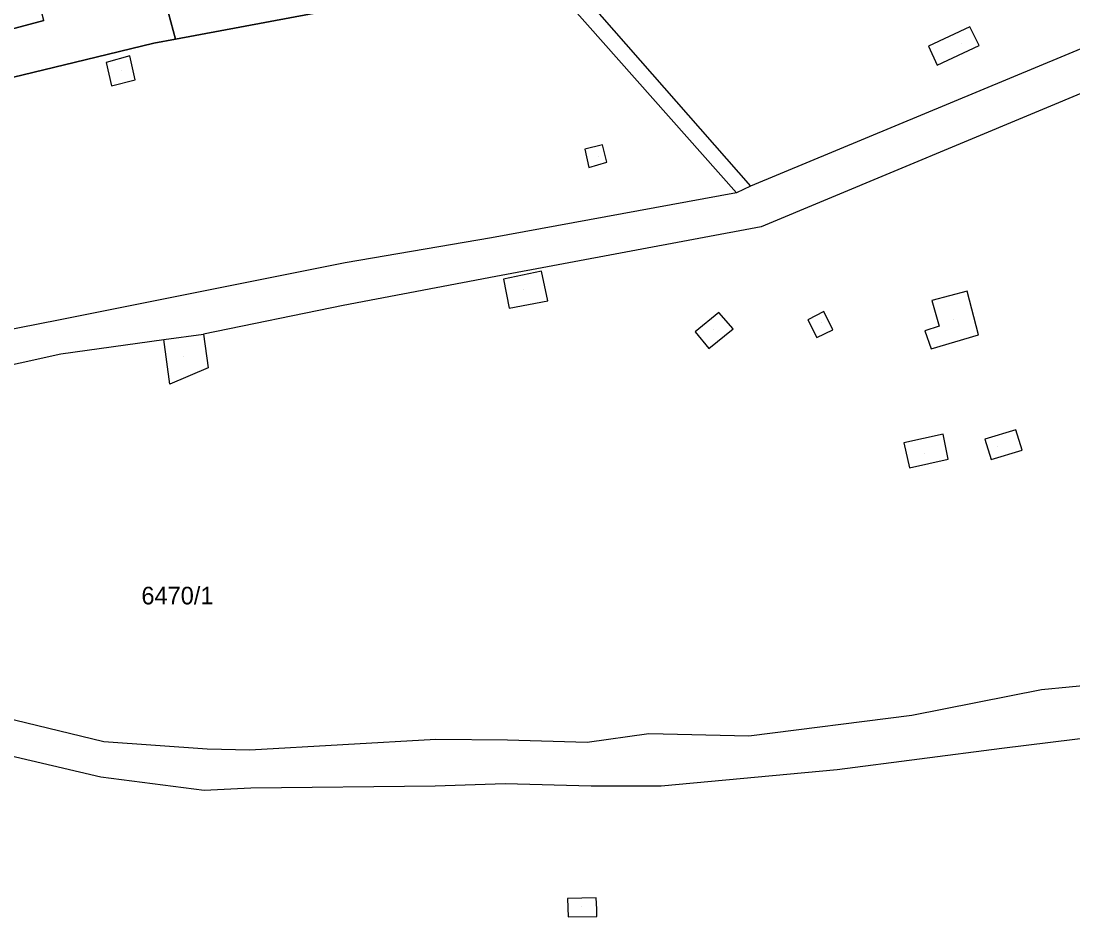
# Model space of a CAD drawing. Extents: x -266199 to -261993, y -1239047 to -1235108.
# Drawn here: x -263673.7 to -263554.4, y -1235859.5 to -1235757.7 of the extents above; entities that cross this region are included whole.
import ezdxf

# ---------------------------------------------------------------- set-up
doc = ezdxf.new("R2010")
doc.units = 0
for name, color, linetype in [('body_kn', 7, 'Continuous'), ('kladpar_druhypozemkov', 7, 'Continuous'), ('kladpar_hranice', 7, 'Continuous'), ('kladpar_parcelnecisla', 7, 'Continuous'), ('kladpar_plochy', 7, 'Continuous'), ('zappar_hrandruhpozemk', 7, 'Continuous')]:
    doc.layers.add(name, color=color, linetype=linetype)

msp = doc.modelspace()

# ---------------------------------------------------------------- linework, layer by layer
at = {"layer": 'body_kn'}
for p, q in [((-263566.09, -1235758.39), (-263566.09, -1235758.39)), ((-263658.69, -1235760.24), (-263658.69, -1235760.24)), ((-263656.23, -1235759.78), (-263656.23, -1235759.78)), ((-263570.78, -1235760.6), (-263570.78, -1235760.6)), ((-263570.78, -1235760.6), (-263570.78, -1235760.6)), ((-263565.03, -1235760.5), (-263565.03, -1235760.5)), ((-263661.41, -1235761.68), (-263661.41, -1235761.68)), ((-263666.49, -1235762.13), (-263666.49, -1235762.13)), ((-263664.1, -1235762.44), (-263664.1, -1235762.44)), ((-263664.1, -1235762.44), (-263664.1, -1235762.44)), ((-263569.79, -1235762.73), (-263569.79, -1235762.73)), ((-263663.5, -1235765.08), (-263663.5, -1235765.08)), ((-263660.8, -1235764.43), (-263660.8, -1235764.43)), ((-263609.78, -1235772.28), (-263609.78, -1235772.28)), ((-263609.78, -1235772.28), (-263609.78, -1235772.28)), ((-263607.75, -1235771.81), (-263607.75, -1235771.81)), ((-263607.29, -1235773.77), (-263607.29, -1235773.77)), ((-263609.3, -1235774.35), (-263609.3, -1235774.35)), ((-263592.55, -1235777.26), (-263592.55, -1235777.26)), ((-263592.55, -1235777.26), (-263592.55, -1235777.26)), ((-263590.97, -1235776.47), (-263590.97, -1235776.47)), ((-263590.97, -1235776.47), (-263590.97, -1235776.47)), ((-263589.76, -1235781.12), (-263589.76, -1235781.12)), ((-263620.36, -1235782.36), (-263620.36, -1235782.36)), ((-263636.95, -1235785.18), (-263636.95, -1235785.18)), ((-263619.86, -1235786.74), (-263619.86, -1235786.74)), ((-263619.01, -1235787.03), (-263619.01, -1235787.03)), ((-263614.67, -1235786.15), (-263614.67, -1235786.15)), ((-263613.97, -1235789.49), (-263613.97, -1235789.49)), ((-263613.97, -1235789.49), (-263613.97, -1235789.49)), ((-263570.38, -1235789.47), (-263570.38, -1235789.47)), ((-263566.37, -1235788.41), (-263566.37, -1235788.41)), ((-263637.2, -1235790.05), (-263637.2, -1235790.05)), ((-263618.37, -1235790.34), (-263618.37, -1235790.34)), ((-263669.29, -1235791.68), (-263669.29, -1235791.68)), ((-263594.56, -1235790.84), (-263594.56, -1235790.84)), ((-263584.46, -1235791.65), (-263584.46, -1235791.65)), ((-263582.65, -1235790.7), (-263582.65, -1235790.7)), ((-263597.24, -1235793.03), (-263597.24, -1235793.03)), ((-263592.92, -1235792.67), (-263592.92, -1235792.67)), ((-263592.92, -1235792.67), (-263592.92, -1235792.67)), ((-263581.63, -1235792.81), (-263581.63, -1235792.81)), ((-263581.63, -1235792.81), (-263581.63, -1235792.81)), ((-263571.18, -1235792.92), (-263571.18, -1235792.92)), ((-263569.56, -1235792.37), (-263569.56, -1235792.37)), ((-263657.55, -1235793.91), (-263657.55, -1235793.91)), ((-263653.05, -1235793.29), (-263653.05, -1235793.29)), ((-263653.05, -1235793.29), (-263653.05, -1235793.29)), ((-263583.45, -1235793.68), (-263583.45, -1235793.68)), ((-263565.11, -1235793.35), (-263565.11, -1235793.35)), ((-263565.11, -1235793.35), (-263565.11, -1235793.35)), ((-263595.68, -1235794.92), (-263595.68, -1235794.92)), ((-263570.48, -1235794.95), (-263570.48, -1235794.95)), ((-263669.24, -1235795.51), (-263669.24, -1235795.51)), ((-263652.53, -1235797.13), (-263652.53, -1235797.13)), ((-263656.87, -1235798.97), (-263656.87, -1235798.97)), ((-263569.12, -1235804.63), (-263569.12, -1235804.63)), ((-263560.86, -1235804.15), (-263560.86, -1235804.15)), ((-263573.56, -1235805.62), (-263573.56, -1235805.62)), ((-263564.36, -1235805.2), (-263564.36, -1235805.2)), ((-263560.12, -1235806.46), (-263560.12, -1235806.46)), ((-263560.12, -1235806.46), (-263560.12, -1235806.46)), ((-263572.91, -1235808.46), (-263572.91, -1235808.46)), ((-263568.54, -1235807.47), (-263568.54, -1235807.47)), ((-263568.54, -1235807.47), (-263568.54, -1235807.47)), ((-263563.65, -1235807.53), (-263563.65, -1235807.53)), ((-263557.93, -1235833.65), (-263557.93, -1235833.65)), ((-263572.66, -1235836.56), (-263572.66, -1235836.56)), ((-263664.36, -1235839.52), (-263664.36, -1235839.52)), ((-263626.69, -1235839.26), (-263626.69, -1235839.26)), ((-263618.55, -1235839.34), (-263618.55, -1235839.34)), ((-263609.5, -1235839.6), (-263609.5, -1235839.6)), ((-263602.5, -1235838.63), (-263602.5, -1235838.63)), ((-263591.14, -1235838.91), (-263591.14, -1235838.91)), ((-263652.63, -1235840.36), (-263652.63, -1235840.36)), ((-263647.8, -1235840.5), (-263647.8, -1235840.5)), ((-263562.44, -1235840.32), (-263562.44, -1235840.32)), ((-263581.14, -1235842.75), (-263581.14, -1235842.75)), ((-263664.7, -1235843.57), (-263664.7, -1235843.57)), ((-263618.82, -1235844.34), (-263618.82, -1235844.34)), ((-263652.95, -1235845.11), (-263652.95, -1235845.11)), ((-263647.68, -1235844.85), (-263647.68, -1235844.85)), ((-263626.75, -1235844.59), (-263626.75, -1235844.59)), ((-263609.04, -1235844.6), (-263609.04, -1235844.6)), ((-263601.11, -1235844.59), (-263601.11, -1235844.59)), ((-263611.74, -1235857.36), (-263611.74, -1235857.36)), ((-263611.74, -1235857.36), (-263611.74, -1235857.36)), ((-263608.47, -1235857.27), (-263608.47, -1235857.27)), ((-263608.42, -1235858.56), (-263608.42, -1235858.56)), ((-263611.66, -1235859.46), (-263611.66, -1235859.46)), ((-263608.39, -1235859.4), (-263608.39, -1235859.4))]:
    msp.add_line(p, q, dxfattribs=at)
at = {"layer": 'kladpar_druhypozemkov'}
for p, q in [((-263567.08, -1235760.31), (-263567.08, -1235760.31)), ((-263662.39, -1235763.33), (-263662.39, -1235763.33)), ((-263608.19, -1235773.09), (-263608.19, -1235773.09)), ((-263616.68, -1235788.2), (-263616.68, -1235788.2)), ((-263567.98, -1235791.61), (-263567.98, -1235791.61)), ((-263595.16, -1235792.72), (-263595.16, -1235792.72)), ((-263582.86, -1235792.02), (-263582.86, -1235792.02)), ((-263655.33, -1235795.8), (-263655.33, -1235795.8)), ((-263562.92, -1235806), (-263562.92, -1235806)), ((-263571.24, -1235806.83), (-263571.24, -1235806.83)), ((-263655.67, -1235821.47), (-263655.67, -1235821.47)), ((-263610.13, -1235858.29), (-263610.13, -1235858.29))]:
    msp.add_line(p, q, dxfattribs=at)
at = {"layer": 'kladpar_hranice'}
for points in [[(-263663.09, -1235734.16), (-263645.42, -1235728.54), (-263638.19, -1235756.44), (-263656.23, -1235759.78), (-263663.09, -1235734.16)], [(-263724.48, -1235771.89), (-263671.15, -1235757.69), (-263676.38, -1235737.84), (-263672.4, -1235736.76), (-263664.65, -1235734.66), (-263663.09, -1235734.16), (-263656.23, -1235759.78), (-263658.69, -1235760.24), (-263666.49, -1235762.13), (-263687.62, -1235767.25), (-263716.54, -1235775.23), (-263723.08, -1235776.97), (-263724.48, -1235771.89)], [(-263671.15, -1235757.69), (-263724.48, -1235771.89), (-263729.77, -1235752.53)], [(-263687.62, -1235767.25), (-263666.49, -1235762.13), (-263658.69, -1235760.24), (-263656.23, -1235759.78), (-263638.19, -1235756.44), (-263619.66, -1235753.32), (-263614.69, -1235753.79)]]:
    msp.add_lwpolyline(points, dxfattribs=at)
at = {"layer": 'kladpar_plochy'}
for p, q in [((-263656.23, -1235759.78), (-263638.19, -1235756.44)), ((-263666.49, -1235762.13), (-263658.69, -1235760.24)), ((-263658.69, -1235760.24), (-263656.23, -1235759.78)), ((-263687.62, -1235767.25), (-263666.49, -1235762.13))]:
    msp.add_line(p, q, dxfattribs=at)
for points in [[(-263663.09, -1235734.16), (-263645.42, -1235728.54), (-263638.19, -1235756.44), (-263656.23, -1235759.78)], [(-263724.48, -1235771.89), (-263671.15, -1235757.69), (-263676.38, -1235737.84), (-263672.4, -1235736.76), (-263664.65, -1235734.66), (-263663.09, -1235734.16), (-263656.23, -1235759.78), (-263658.69, -1235760.24), (-263666.49, -1235762.13), (-263687.62, -1235767.25), (-263716.54, -1235775.23), (-263723.08, -1235776.97)]]:
    msp.add_lwpolyline(points, close=True, dxfattribs=at)
msp.add_lwpolyline([(-263671.15, -1235757.69), (-263724.48, -1235771.89), (-263729.77, -1235752.53)], dxfattribs=at)
at = {"layer": 'zappar_hrandruhpozemk'}
for p, q in [((-263611.54, -1235755.83), (-263592.55, -1235777.26)), ((-263609.19, -1235755.69), (-263590.97, -1235776.47)), ((-263551.94, -1235760.25), (-263590.97, -1235776.47)), ((-263570.78, -1235760.6), (-263569.79, -1235762.73)), ((-263569.79, -1235762.73), (-263565.03, -1235760.5)), ((-263661.41, -1235761.68), (-263664.1, -1235762.44)), ((-263660.8, -1235764.43), (-263661.41, -1235761.68)), ((-263551.28, -1235765.03), (-263589.76, -1235781.12)), ((-263607.75, -1235771.81), (-263609.78, -1235772.28)), ((-263592.55, -1235777.26), (-263620.36, -1235782.36)), ((-263590.97, -1235776.47), (-263592.55, -1235777.26)), ((-263618.37, -1235790.34), (-263613.97, -1235789.49)), ((-263566.37, -1235788.41), (-263570.38, -1235789.47)), ((-263565.11, -1235793.35), (-263566.37, -1235788.41)), ((-263669.29, -1235791.68), (-263700.84, -1235797.78)), ((-263594.56, -1235790.84), (-263597.24, -1235793.03)), ((-263592.92, -1235792.67), (-263594.56, -1235790.84)), ((-263583.45, -1235793.68), (-263581.63, -1235792.81)), ((-263653.05, -1235793.29), (-263652.53, -1235797.13)), ((-263652.53, -1235797.13), (-263656.87, -1235798.97)), ((-263563.65, -1235807.53), (-263560.12, -1235806.46)), ((-263572.91, -1235808.46), (-263568.54, -1235807.47)), ((-263557.93, -1235833.65), (-263542.79, -1235832.17)), ((-263647.8, -1235840.5), (-263626.69, -1235839.26)), ((-263626.75, -1235844.59), (-263647.68, -1235844.85)), ((-263608.47, -1235857.27), (-263611.74, -1235857.36))]:
    msp.add_line(p, q, dxfattribs=at)
for points in [[(-263565.03, -1235760.5), (-263566.09, -1235758.39), (-263570.78, -1235760.6)], [(-263664.1, -1235762.44), (-263663.5, -1235765.08), (-263660.8, -1235764.43)], [(-263609.78, -1235772.28), (-263609.3, -1235774.35), (-263607.29, -1235773.77), (-263607.75, -1235771.81)], [(-263589.76, -1235781.12), (-263619.86, -1235786.74), (-263637.2, -1235790.05), (-263653.05, -1235793.29)], [(-263620.36, -1235782.36), (-263636.95, -1235785.18), (-263669.29, -1235791.68)], [(-263613.97, -1235789.49), (-263614.67, -1235786.15), (-263619.01, -1235787.03), (-263618.37, -1235790.34)], [(-263570.38, -1235789.47), (-263569.56, -1235792.37), (-263571.18, -1235792.92), (-263570.48, -1235794.95), (-263565.11, -1235793.35)], [(-263581.63, -1235792.81), (-263582.65, -1235790.7), (-263584.46, -1235791.65), (-263583.45, -1235793.68)], [(-263597.24, -1235793.03), (-263595.68, -1235794.92), (-263592.92, -1235792.67)], [(-263700.91, -1235802.53), (-263669.24, -1235795.51), (-263657.55, -1235793.91)], [(-263656.87, -1235798.97), (-263657.55, -1235793.91), (-263653.05, -1235793.29)], [(-263568.54, -1235807.47), (-263569.12, -1235804.63), (-263573.56, -1235805.62), (-263572.91, -1235808.46)], [(-263560.12, -1235806.46), (-263560.86, -1235804.15), (-263564.36, -1235805.2), (-263563.65, -1235807.53)], [(-263705.5, -1235829.55), (-263695.9, -1235831.88), (-263664.36, -1235839.52), (-263652.63, -1235840.36), (-263647.8, -1235840.5)], [(-263626.69, -1235839.26), (-263618.55, -1235839.34), (-263609.5, -1235839.6), (-263602.5, -1235838.63), (-263591.14, -1235838.91), (-263572.66, -1235836.56), (-263557.93, -1235833.65)], [(-263647.68, -1235844.85), (-263652.95, -1235845.11), (-263664.7, -1235843.57), (-263696.98, -1235836.02)], [(-263524.39, -1235835.88), (-263545.88, -1235838.29), (-263562.44, -1235840.32), (-263581.14, -1235842.75), (-263601.11, -1235844.59), (-263609.04, -1235844.6), (-263618.82, -1235844.34), (-263626.75, -1235844.59)], [(-263611.74, -1235857.36), (-263611.66, -1235859.46), (-263608.39, -1235859.4), (-263608.42, -1235858.56), (-263608.47, -1235857.27)]]:
    msp.add_lwpolyline(points, dxfattribs=at)

# ---------------------------------------------------------------- texts
at = {"layer": 'kladpar_parcelnecisla'}
msp.add_text('6470/1', height=2, dxfattribs=at).set_placement((-263660.09, -1235823.97))

doc.saveas('drawing.dxf')
